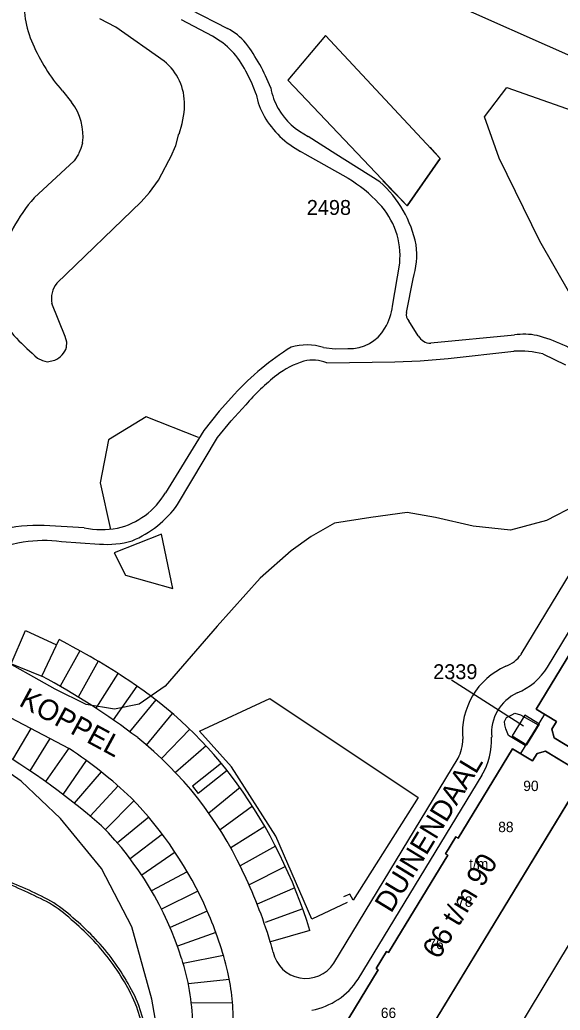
# Model space of a CAD drawing. Extents: x 148816 to 151297, y 399515 to 402500.
# Drawn here: x 150845.5 to 150910.9, y 400146.4 to 400266.2 of the extents above; entities that cross this region are included whole.
import ezdxf

# ---------------------------------------------------------------- set-up
doc = ezdxf.new("R2010")
doc.units = 0
for name, color, linetype in [('B01 Hoofdgebouw  [T] Norm', 7, 'Continuous'), ('B01 hoofgebouw', 7, 'Continuous'), ('B02 Bijgebouw  [T] Norm', 7, 'Continuous'), ('G01 perceelsgrens', 7, 'Continuous'), ('T01 Muur  [T] Gem', 7, 'Continuous'), ('T03 Hek raster  [T] Norm', 7, 'Continuous'), ('T09 Insteek water  [T] Norm', 7, 'Continuous'), ('T10 Cultuurscheiding  [T] Gem', 7, 'Continuous'), ('V00 Kant verharding algemeen  [T] Norm', 7, 'Continuous'), ('V00 Kant verharding algemeen secundair  [T] Gem', 7, 'Continuous'), ('Z01 perceelnummer', 7, 'Continuous'), ('Z02 huisnummer', 7, 'Continuous'), ('Z02 Huisnummer  [Tekst] Norm', 7, 'Continuous'), ('Z06 straatnaam', 7, 'Continuous')]:
    doc.layers.add(name, color=color, linetype=linetype)

msp = doc.modelspace()

# ---------------------------------------------------------------- linework, layer by layer
at = {"layer": 'B01 Hoofdgebouw  [T] Norm'}
for p, q in [((150908.01, 400182.83), (150914.58, 400193.67)), ((150910.45, 400181.36), (150908.01, 400182.83)), ((150909.89, 400180.41), (150910.45, 400181.36)), ((150910.17, 400179.39), (150909.89, 400180.41)), ((150916.75, 400175.38), (150910.17, 400179.39)), ((150905.12, 400178.06), (150898.55, 400167.25)), ((150907.55, 400176.58), (150905.12, 400178.06)), ((150908.11, 400177.48), (150907.55, 400176.58)), ((150909.14, 400177.76), (150908.11, 400177.48)), ((150915.74, 400173.76), (150909.14, 400177.76)), ((150893.02, 400140.65), (150912.83, 400173.21)), ((150898.28, 400167.42), (150897.02, 400165.35)), ((150898.55, 400167.25), (150898.28, 400167.42)), ((150897.3, 400165.2), (150890.14, 400153.39)), ((150897.02, 400165.35), (150897.3, 400165.2)), ((150889.86, 400153.55), (150888.61, 400151.49)), ((150890.14, 400153.39), (150889.86, 400153.55)), ((150888.61, 400151.49), (150888.89, 400151.33)), ((150888.89, 400151.33), (150884.64, 400144.35))]:
    msp.add_line(p, q, dxfattribs=at)
for points in [[(150860.62, 400143.7), (150859.62, 400146.92)], [(150860.91, 400143.79), (150859.91, 400147.01)]]:
    msp.add_lwpolyline(points, dxfattribs=at)
for centre, radius, start, end in [((150823.19, 400110.25), 55.83, 62.1903, 69.0662), ((150823.19, 400110.25), 55.53, 62.1903, 69.0662), ((150840.44, 400145.13), 16.66, 47.3775, 58.7324), ((150840.44, 400145.13), 16.96, 47.3775, 58.7324), ((150831.69, 400133.45), 31.51, 43.9598, 50.055), ((150831.69, 400133.45), 31.21, 43.9598, 50.055), ((150833.65, 400135.25), 28.55, 37.4465, 44.0941), ((150833.65, 400135.25), 28.85, 37.4465, 44.0941), ((150835, 400136.43), 27.06, 30.1043, 37.1999), ((150835, 400136.43), 26.76, 30.1043, 37.1999), ((150838.2, 400138.04), 23.19, 22.4409, 30.6127), ((150838.2, 400138.04), 23.49, 22.4409, 30.6127)]:
    msp.add_arc(centre, radius, start, end, dxfattribs=at)
at = {"layer": 'B01 hoofgebouw'}
for points in [[(150927.41, 400209.78), (150921.79, 400200.51), (150919.54, 400201.85), (150915.82, 400195.73), (150915.55, 400195.89), (150914.3, 400193.83), (150914.58, 400193.67), (150908.01, 400182.83), (150910.45, 400181.36), (150909.89, 400180.41), (150910.17, 400179.39), (150916.75, 400175.38), (150917.77, 400175.66), (150918.42, 400176.7), (150915.87, 400178.24), (150927.33, 400197.14), (150927.02, 400197.33), (150929.53, 400201.47)], [(150909.01, 400182.23), (150906.08, 400177.48)], [(150897.02, 400165.35), (150898.28, 400167.42), (150898.55, 400167.25), (150905.12, 400178.06), (150907.55, 400176.58), (150908.11, 400177.48), (150909.14, 400177.76), (150915.74, 400173.76), (150916, 400172.74), (150915.36, 400171.66), (150912.83, 400173.21), (150893.02, 400140.65), (150895.57, 400139.11), (150894.95, 400138.09), (150893.9, 400137.85), (150884.91, 400143.29), (150884.64, 400144.35), (150888.89, 400151.33), (150888.61, 400151.49), (150889.86, 400153.55), (150890.14, 400153.39), (150897.3, 400165.2), (150897.02, 400165.35)]]:
    msp.add_lwpolyline(points, dxfattribs=at)
at = {"layer": 'B02 Bijgebouw  [T] Norm'}
for p, q in [((150909.01, 400182.23), (150908.32, 400181.1)), ((150906.77, 400178.6), (150906.08, 400177.48))]:
    msp.add_line(p, q, dxfattribs=at)
at = {"layer": 'G01 perceelsgrens'}
for points in [[(150951.06, 400268.26), (150936.1, 400243.42), (150925.41, 400225.73), (150924.86, 400225.95), (150917.4, 400213.99), (150914.9, 400209.79), (150912.83, 400207.54), (150909.24, 400205.67), (150904.88, 400204.51), (150900.38, 400204.99), (150895.82, 400206.04), (150892.39, 400206.64), (150887.98, 400206.02), (150883.58, 400205.36), (150880.75, 400203.74), (150878.32, 400202.02), (150874.6, 400198.7), (150869.39, 400192.89), (150863.1, 400185.63), (150859.92, 400183.46), (150856.95, 400182.86), (150853.53, 400183.42), (150849.76, 400185.27), (150842.28, 400189.47)], [(150916.75, 400175.38), (150910.17, 400179.39), (150909.89, 400180.41), (150910.45, 400181.36), (150908.01, 400182.83), (150914.58, 400193.67)], [(150852.47, 400099.2), (150852.84, 400100.72), (150859.04, 400109.75), (150862.53, 400117.95), (150863.9, 400125.77), (150864.11, 400132.8), (150861.49, 400147.76), (150859.07, 400156.5), (150855.39, 400163.56), (150850.43, 400169.6), (150845.65, 400174.13), (150840.82, 400177.49), (150832.75, 400182.24), (150825.9, 400186.38)], [(150904.65, 400179.67), (150904.32, 400180.47), (150904.2, 400180.96), (150904.16, 400181.35), (150904.41, 400181.82), (150905.04, 400182.16), (150905.42, 400182.38), (150906.1, 400182.15), (150908.23, 400180.96), (150906.68, 400178.45), (150904.65, 400179.67)], [(150884.64, 400144.35), (150888.89, 400151.33), (150888.61, 400151.49), (150889.86, 400153.55), (150890.14, 400153.39), (150897.3, 400165.2), (150897.02, 400165.35), (150898.28, 400167.42), (150898.55, 400167.25), (150905.12, 400178.06), (150907.55, 400176.58), (150908.11, 400177.48), (150909.14, 400177.76), (150915.74, 400173.76), (150916, 400172.74), (150915.36, 400171.66), (150932.53, 400161.32)]]:
    msp.add_lwpolyline(points, dxfattribs=at)
at = {"layer": 'T01 Muur  [T] Gem'}
msp.add_lwpolyline([(150906.88, 400178.53), (150908.41, 400181.04), (150906.63, 400182.13), (150905.11, 400179.61)], close=True, dxfattribs=at)
at = {"layer": 'T03 Hek raster  [T] Norm'}
msp.add_lwpolyline([(150896.36, 400249.48), (150882.48, 400264.33), (150877.93, 400258.92), (150892.37, 400243.75)], close=True, dxfattribs=at)
for points in [[(150895.17, 400250.84), (150896.36, 400249.48), (150892.37, 400243.75), (150889.43, 400246.78)], [(150885.1, 400159.44), (150880.83, 400157.43), (150876.49, 400167.5), (150871.13, 400175.85), (150867.26, 400180.2), (150875.77, 400184.12), (150893.71, 400172.18), (150885.85, 400159.74), (150885.46, 400160.47), (150884.66, 400160.15)]]:
    msp.add_lwpolyline(points, dxfattribs=at)
at = {"layer": 'T09 Insteek water  [T] Norm'}
for p, q in [((150857.12, 400265.34), (150855.17, 400266.34)), ((150862.97, 400261.24), (150857.12, 400265.34)), ((150850.64, 400257.63), (150851.76, 400256.26)), ((150864.36, 400251.04), (150864.76, 400252.43)), ((150853.08, 400251.33), (150852.89, 400250.66)), ((150853.09, 400251.36), (150853.08, 400251.33)), ((150864.21, 400250.68), (150864.36, 400251.04)), ((150852.58, 400249.98), (150852.06, 400249.18)), ((150852.89, 400250.66), (150852.58, 400250.02)), ((150862.28, 400246.85), (150863.93, 400250)), ((150863.95, 400250.04), (150864.21, 400250.68)), ((150852.06, 400249.18), (150847.22, 400244.7)), ((150861.19, 400245.34), (150862.28, 400246.85)), ((150860.19, 400244.2), (150861.19, 400245.34)), ((150849.98, 400234.37), (150860.19, 400244.2)), ((150850.97, 400227.93), (150849.36, 400231.91)), ((150851.17, 400227.23), (150850.97, 400227.93)), ((150851.16, 400226.63), (150851.17, 400227.23)), ((150847.65, 400225.32), (150848.24, 400225.01)), ((150848.24, 400225.01), (150848.81, 400224.85)), ((150848.81, 400224.85), (150849.73, 400225.06))]:
    msp.add_line(p, q, dxfattribs=at)
for centre, radius, start, end in [((150856.78, 400267.97), 10.76, 171.5561, 205.4784), ((150867.35, 400272.09), 22.1, 203.3154, 220.8575), ((150858.76, 400256.07), 6.67, 358.5816, 50.887), ((150846.58, 400252.22), 6.57, 352.4398, 37.9319), ((150854.33, 400256.24), 11.11, 339.9169, 358.2263), ((150862.11, 400231.77), 19.73, 139.0376, 164.8021), ((150852.45, 400232.44), 3.14, 141.9942, 189.7142), ((150864.04, 400245.27), 25.82, 214.9195, 230.5913), ((150848.54, 400227.58), 2.79, 295.3075, 340.0362)]:
    msp.add_arc(centre, radius, start, end, dxfattribs=at)
at = {"layer": 'T10 Cultuurscheiding  [T] Gem'}
for p, q in [((150901.76, 400254.51), (150904.45, 400258.04)), ((150904.45, 400258.04), (150912.35, 400255.26)), ((150903.52, 400249.5), (150901.76, 400254.51)), ((150908.45, 400239.46), (150903.52, 400249.5)), ((150912.07, 400233.14), (150908.45, 400239.46))]:
    msp.add_line(p, q, dxfattribs=at)
for points in [[(150867.13, 400215.73), (150860.79, 400218.22), (150856.22, 400215.43), (150855.21, 400210.24), (150856.46, 400204.59)], [(150858.3, 400199.05), (150864.02, 400197.44), (150862.64, 400204.03), (150856.9, 400201.75), (150858.3, 400199.05)]]:
    msp.add_lwpolyline(points, dxfattribs=at)
at = {"layer": 'V00 Kant verharding algemeen  [T] Norm'}
for p, q in [((150938.85, 400250), (150844.48, 400291.92)), ((150866.07, 400267.53), (150870.63, 400265.19)), ((150868.8, 400264.25), (150865.05, 400266.24)), ((150873.52, 400258.7), (150872.86, 400260.03)), ((150874.1, 400257.24), (150873.52, 400258.7)), ((150883.76, 400250), (150880.41, 400252.12)), ((150863.93, 400250), (150863.95, 400250.04)), ((150880.04, 400250), (150879.48, 400250.32)), ((150885.26, 400247.03), (150880.04, 400250)), ((150889.07, 400246.64), (150883.76, 400250)), ((150890.61, 400231.61), (150891.48, 400236.79)), ((150892.32, 400230.83), (150893.09, 400234.92)), ((150893.73, 400228.01), (150892.59, 400229.82)), ((150905.36, 400228.11), (150895.24, 400227.11)), ((150882.24, 400226.59), (150883.68, 400226.44)), ((150883.68, 400226.44), (150885.21, 400226.47)), ((150897.36, 400225.25), (150905.28, 400226.15)), ((150908.8, 400225.83), (150911.54, 400224.5)), ((150882.64, 400224.73), (150890.9, 400224.87)), ((150890.9, 400224.87), (150893.95, 400224.99)), ((150893.95, 400224.99), (150897.36, 400225.25)), ((150871.47, 400220.96), (150869.64, 400218.89)), ((150869.64, 400218.89), (150867.78, 400216.55)), ((150871.08, 400217.74), (150872.84, 400219.66)), ((150869.41, 400215.73), (150871.08, 400217.74)), ((150867.78, 400216.55), (150863.13, 400209.03)), ((150864.59, 400207.6), (150869.41, 400215.73)), ((150909.37, 400187.94), (150925.61, 400214.83)), ((150906.18, 400189.48), (150919.65, 400211.75)), ((150853.3, 400204.79), (150848.43, 400205.05)), ((150850.52, 400203.11), (150855.12, 400202.81)), ((150835.84, 400191.82), (150848.16, 400186.84)), ((150848.16, 400186.84), (150850.24, 400191.26)), ((150883.5, 400152.1), (150898.55, 400176.92)), ((150869.89, 400176.3), (150866.38, 400173.54)), ((150870.61, 400175.41), (150867.1, 400172.65)), ((150886.43, 400150.17), (150901.44, 400174.87)), ((150866.38, 400173.54), (150867.1, 400172.65)), ((150915.69, 400160.63), (150899.82, 400134.26)), ((150880.61, 400156.08), (150875.82, 400154.69))]:
    msp.add_line(p, q, dxfattribs=at)
msp.add_lwpolyline([(150844.43, 400188.35), (150846.19, 400192.35), (150849.93, 400190.61)], dxfattribs=at)
for centre, radius, start, end in [((150864.12, 400255.69), 9.76, 26.4276, 61.3583), ((150866.77, 400258), 8.16, 41.613, 61.7569), ((150854.39, 400249.64), 23.05, 21.3363, 36.7007), ((150882.84, 400258.91), 8.9, 190.7837, 209.148), ((150884.08, 400259.57), 8.36, 190.617, 209.2043), ((150884.83, 400260.28), 11.31, 210.3466, 241.7704), ((150884.26, 400259.91), 8.68, 210.5572, 243.6971), ((150876.97, 400233.06), 16.24, 42.3861, 59.3216), ((150879.83, 400236.22), 13.93, 11.5908, 48.4159), ((150882.37, 400237.67), 9.15, 354.4884, 43.8512), ((150884.11, 400237.82), 9.44, 342.1064, 7.3031), ((150883.73, 400232.48), 6.93, 329.4129, 352.8149), ((150893.23, 400230.53), 0.958, 161.8859, 228.0475), ((150885.45, 400231.33), 4.87, 267.1313, 330.6958), ((150906.55, 400220.09), 8.11, 79.0155, 98.4756), ((150895.27, 400228.88), 1.77, 209.4805, 268.9273), ((150903.35, 400209.91), 18.75, 54.9438, 75.325), ((150895.54, 400198.85), 32.68, 121.7457, 137.421), ((150880.21, 400220.42), 6.49, 71.7882, 106.7428), ((150906.01, 400214.64), 11.53, 75.9878, 93.6233), ((150882.47, 400215.87), 9.43, 105.8821, 128.495), ((150880.97, 400221), 4.08, 65.8894, 105.3769), ((150892.63, 400202.69), 26.07, 127.953, 139.397), ((150855.29, 400213.57), 9.05, 282.8624, 329.9264), ((150854.01, 400215.22), 13.04, 292.9389, 324.2536), ((150847.51, 400187.76), 17.32, 86.9501, 105.0569), ((150855.44, 400215.59), 11.01, 258.7875, 279.7837), ((150849.45, 400180.83), 22.49, 99.0544, 126.6698), ((150848.46, 400186.99), 16.25, 82.7133, 99.0266), ((150856.02, 400213.79), 11.01, 265.3173, 286.1896), ((150811.22, 400115.06), 85.61, 56.3328, 62.8845), ((150902.84, 400191.86), 4.1, 291.2943, 324.4986), ((150907.92, 400179.96), 8.85, 113.9714, 184.8483), ((150902.77, 400191.98), 7.74, 292.1929, 328.5723), ((150830.82, 400143.82), 50.8, 36.2021, 56.7493), ((150907.95, 400179.95), 5.36, 114.9417, 185.1074), ((150798.71, 400103.73), 86.25, 48.913, 60.8785), ((150894.38, 400179.15), 4.73, 331.8341, 0.6828), ((150894.06, 400179.2), 8.55, 329.6165, 1.8426), ((150821.45, 400137.83), 61.91, 17.1408, 35.5494), ((150826.99, 400140.68), 39.93, 17.4776, 44.6489), ((150820.83, 400138.17), 57.41, 15.4357, 16.7215), ((150839.54, 400144.3), 26.88, 1.1218, 18.1345), ((150880.11, 400154.3), 4.03, 192.1172, 326.9979), ((150879.2, 400154.93), 8.66, 281.0032, 326.6608)]:
    msp.add_arc(centre, radius, start, end, dxfattribs=at)
at = {"layer": 'V00 Kant verharding algemeen secundair  [T] Gem'}
for p, q in [((150852.77, 400189.91), (150850.36, 400185.62)), ((150854.99, 400188.64), (150852.57, 400184.31)), ((150857.34, 400187.18), (150854.68, 400182.97)), ((150859.67, 400185.64), (150856.79, 400181.55)), ((150861.94, 400183.99), (150858.78, 400180.12)), ((150842.42, 400182.83), (150851.48, 400178.08)), ((150863.95, 400182.34), (150860.8, 400178.48)), ((150846.84, 400180.51), (150844.62, 400176.75)), ((150866.06, 400180.42), (150862.63, 400176.89)), ((150849.13, 400179.31), (150846.72, 400175.39)), ((150851.41, 400178.13), (150848.62, 400174.08)), ((150868.04, 400178.41), (150864.32, 400175.2)), ((150853.54, 400176.64), (150850.72, 400172.54)), ((150855.34, 400175.28), (150852.09, 400171.48)), ((150857.38, 400173.57), (150854.02, 400169.92)), ((150872.15, 400173.36), (150868.37, 400170.27)), ((150859.3, 400171.77), (150855.85, 400168.28)), ((150873.66, 400171.11), (150869.74, 400168.24)), ((150861.09, 400169.78), (150857.31, 400166.67)), ((150875.14, 400168.67), (150871.02, 400166.08)), ((150862.75, 400167.71), (150858.86, 400164.74)), ((150876.44, 400166.27), (150872.17, 400163.88)), ((150864.29, 400165.54), (150860.25, 400162.78)), ((150877.64, 400163.83), (150873.25, 400161.58)), ((150865.76, 400163.18), (150861.45, 400160.85)), ((150878.77, 400161.22), (150874.22, 400159.27)), ((150867.04, 400160.84), (150862.65, 400158.66)), ((150879.74, 400158.7), (150875.19, 400157.03)), ((150868.19, 400158.4), (150863.68, 400156.45)), ((150869.23, 400155.83), (150864.57, 400154.19)), ((150870.14, 400153.05), (150865.27, 400152.07)), ((150870.86, 400150.16), (150865.89, 400149.61)), ((150871.24, 400147.31), (150866.25, 400147.27))]:
    msp.add_line(p, q, dxfattribs=at)
for centre, radius, start, end in [((150806.61, 400109.4), 87.89, 52.7912, 61.7883), ((150831.42, 400144), 45.34, 25.364, 51.3139), ((150821.37, 400132.61), 54.53, 46.4217, 56.4832), ((150825.83, 400139.87), 46.24, 23.6538, 44.2267), ((150818.77, 400137.32), 59.63, 16.9386, 25.9597), ((150830.61, 400141.65), 41.14, 13.1826, 24.059), ((150847.24, 400145.52), 24.07, 357.6753, 13.2387)]:
    msp.add_arc(centre, radius, start, end, dxfattribs=at)
at = {"layer": 'Z01 perceelnummer'}
msp.add_lwpolyline([(150897.73, 400186.38), (150906.46, 400180.83)], dxfattribs=at)

# ---------------------------------------------------------------- texts
for s, p in [('2498', (150880.23, 400242.64)), ('2339', (150895.53, 400186.48))]:
    msp.add_text(s, height=1.8, dxfattribs=at).set_placement(p)
at = {"layer": 'Z02 huisnummer'}
msp.add_text('66 t/m 90', height=2.5, rotation=58.6628, dxfattribs=at).set_placement((150896.19, 400152.47))
at = {"layer": 'Z02 Huisnummer  [Tekst] Norm'}
for s, p in [('90', (150906.43, 400172.94)), ('88', (150903.4, 400167.97)), ('t/m', (150899.88, 400163.51)), ('78', (150898.43, 400158.94)), ('76', (150894.94, 400153.82)), ('66', (150889.19, 400145.48))]:
    msp.add_text(s, height=1.25, dxfattribs=at).set_placement(p)
at = {"layer": 'Z06 straatnaam'}
for s, rotation, p in [('KOPPEL', 331.5634, (150845.26, 400183.34)), ('DUINENDAAL', 58.6628, (150890.44, 400158.07))]:
    msp.add_text(s, height=2.5, rotation=rotation, dxfattribs=at).set_placement(p)

doc.saveas('drawing.dxf')
